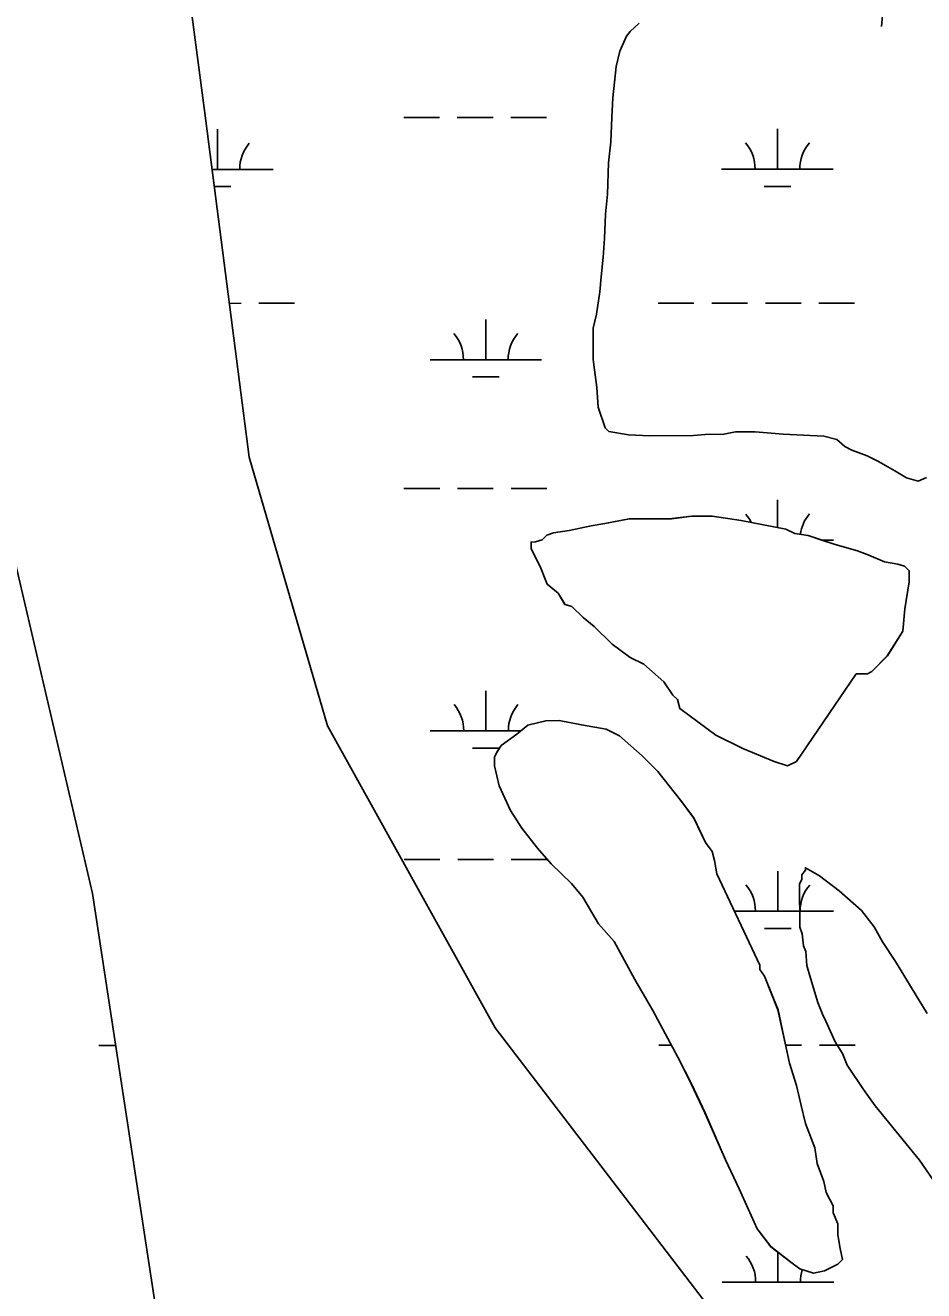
# Model space of a CAD drawing. Extents: x 3279314 to 3317160, y 734079 to 759431.
# Drawn here: x 3305347 to 3306152, y 743496 to 744631 of the extents above; entities that cross this region are included whole.
import ezdxf

# ---------------------------------------------------------------- set-up
doc = ezdxf.new("R2010")
doc.units = 0
for name, color, linetype in [('V-ROAD-CNTR', 7, 'Continuous'), ('V-SITE-VEGE', 7, 'Continuous'), ('V-TOPO-SHOR', 7, 'Continuous'), ('V-WETL-SWMP', 7, 'Continuous')]:
    doc.layers.add(name, color=color, linetype=linetype)

msp = doc.modelspace()

# ---------------------------------------------------------------- linework, layer by layer
at = {"layer": 'V-ROAD-CNTR'}
msp.add_lwpolyline([(3306114.1, 744629.3), (3306127.5, 744779.2), (3306177.7, 745159), (3306221, 745644), (3306256.4, 746105.9), (3306293.1, 746518.4), (3306290.9, 746562.5)], dxfattribs=at)
at = {"layer": 'V-SITE-VEGE'}
for points in [[(3306154.4, 744225), (3306147.1, 744221.9), (3306136.7, 744224.9), (3306126.2, 744231.1), (3306111.6, 744239.4), (3306101.2, 744244.6), (3306087.6, 744249.7), (3306081.3, 744252.8), (3306074, 744259), (3306062.5, 744262.1), (3306026, 744264), (3306001, 744266), (3305983.3, 744265.9), (3305972.9, 744263.8), (3305956.2, 744263.7), (3305945.8, 744262.6), (3305906.2, 744262.4), (3305887.5, 744263.3), (3305869.7, 744266.4), (3305866.6, 744269.5), (3305860.2, 744288.2), (3305859.1, 744305.9), (3305857, 744321.6), (3305855.9, 744330.9), (3305855.7, 744359.1), (3305858.8, 744371.6), (3305861.8, 744391.4), (3305862.8, 744404.9), (3305864.8, 744422.7), (3305865.8, 744439.4), (3305866.7, 744461.2), (3305868.7, 744479), (3305869.6, 744507.1), (3305871.6, 744525.9), (3305872.5, 744547.8), (3305873.5, 744565.5), (3305876.5, 744593.6), (3305879.6, 744607.2), (3305885.7, 744620.8), (3305888.8, 744625), (3305897.1, 744632.3)], [(3306166.1, 743587.1), (3306148.3, 743613.1), (3306108.5, 743661.8), (3306098, 743676.4), (3306083.3, 743698.2), (3306079.1, 743708.6), (3306072.8, 743719), (3306064.3, 743737.7), (3306061.2, 743743.9), (3306057, 743754.3), (3306050.6, 743776.2), (3306047.4, 743787.6), (3306046.3, 743800.1), (3306044.2, 743805.3), (3306043.1, 743815.8), (3306041, 743822), (3306040.8, 743860.6), (3306042.9, 743864.7), (3306042.9, 743868.9), (3306046, 743873.1), (3306046, 743875.2), (3306058.5, 743867.9), (3306076.3, 743854.5), (3306096.2, 743836.9), (3306107.7, 743822.3), (3306115.1, 743808.8), (3306126.6, 743791.1), (3306144.5, 743762.1), (3306155, 743744.4)]]:
    msp.add_lwpolyline(points, dxfattribs=at)
at = {"layer": 'V-TOPO-SHOR'}
for points in [[(3306037.9, 743970.5), (3306030, 743966.4), (3306017.9, 743970.3), (3305989.8, 743982.2), (3305965.6, 743994), (3305941.5, 744011.9), (3305933.4, 744017.9), (3305931.4, 744025.9), (3305927.3, 744029.8), (3305919.2, 744041.8), (3305901.1, 744057.7), (3305889, 744063.6), (3305872.9, 744075.6), (3305856.8, 744091.5), (3305846.7, 744099.4), (3305836.6, 744109.4), (3305830.6, 744111.3), (3305824.5, 744121.3), (3305814.4, 744129.3), (3305808.3, 744145.3), (3305800.2, 744161.2), (3305800.1, 744167.2), (3305804.1, 744167.3), (3305810.1, 744169.3), (3305814.1, 744173.3), (3305820.1, 744175.4), (3305834.1, 744177.5), (3305854.1, 744181.6), (3305866.1, 744183.7), (3305888.2, 744187.9), (3305916.2, 744188.1), (3305926.2, 744188.2), (3305944.2, 744190.3), (3305962.3, 744190.4), (3305988.4, 744186.6), (3306008.4, 744182.7), (3306028.5, 744178.8), (3306036.5, 744174.9), (3306048.6, 744173), (3306060.6, 744169), (3306072.7, 744165.1), (3306092.8, 744159.2), (3306102.8, 744155.3), (3306116.9, 744149.4), (3306128.9, 744147.5), (3306134.9, 744145.5), (3306139, 744141.5), (3306139, 744131.5), (3306135.2, 744107.4), (3306133.3, 744087.4), (3306119.5, 744065.2), (3306111.5, 744057.2), (3306105.5, 744051.1), (3306101.5, 744049.1), (3306095.5, 744049), (3306091.5, 744049), (3306037.9, 743970.5)], [(3306005.1, 743787.9), (3306005.2, 743783.9), (3306009.2, 743777.9), (3306017.4, 743757.9), (3306021.5, 743747.9), (3306027.7, 743717.9), (3306031.8, 743699.9), (3306038, 743679.9), (3306042.1, 743661.9), (3306046.2, 743645.9), (3306054.4, 743623.9), (3306056.5, 743609.9), (3306062.6, 743593.9), (3306064.7, 743583.9), (3306070.8, 743571.9), (3306070.8, 743565.9), (3306074.9, 743555.9), (3306075, 743545.9), (3306077, 743533.9), (3306079.1, 743523.9), (3306075.1, 743519.8), (3306063.1, 743513.7), (3306053.1, 743511.7), (3306041.1, 743515.6), (3306033, 743521.6), (3306014.9, 743535.5), (3306002.8, 743551.4), (3305986.5, 743587.4), (3305974.3, 743613.3), (3305956, 743655.3), (3305943.8, 743681.3), (3305931.6, 743705.2), (3305909.2, 743747.2), (3305893, 743775.1), (3305874.7, 743809), (3305860.6, 743825), (3305846.4, 743848.9), (3305836.3, 743860.9), (3305818.1, 743878.8), (3305806, 743892.7), (3305791.9, 743910.7), (3305781.7, 743926.6), (3305771.6, 743948.6), (3305767.4, 743966.6), (3305767.4, 743974.6), (3305769.4, 743978.7), (3305773.3, 743984.7), (3305787.3, 743994.8), (3305797.2, 744002.9), (3305813.2, 744007), (3305825.3, 744007.1), (3305845.3, 744003.2), (3305867.4, 743999.4), (3305879.5, 743993.4), (3305899.6, 743975.5), (3305913.8, 743961.6), (3305934, 743935.7), (3305946.1, 743919.8), (3305956.3, 743897.8), (3305962.4, 743889.8), (3305964.4, 743881.8), (3305966.5, 743869.8), (3306005.1, 743787.9)]]:
    msp.add_lwpolyline(points, dxfattribs=at)
at = {"layer": 'V-WETL-SWMP'}
for p, q in [((3305477.3, 744784.7), (3305507.4, 744554.1)), ((3305477.3, 744784.7), (3305507.4, 744554.1)), ((3305507.4, 744554.1), (3305547.4, 744243.2)), ((3305507.4, 744554.1), (3305547.4, 744243.2)), ((3305686, 744547.8), (3305718, 744547.8)), ((3305734, 744547.9), (3305766, 744547.9)), ((3305782, 744547.9), (3305814, 744547.9)), ((3305519, 744501.3), (3305519, 744537.3)), ((3306020.9, 744501.6), (3306020.9, 744537.6)), ((3305514.2, 744501.3), (3305569, 744501.3)), ((3305970.9, 744501.5), (3306070.9, 744501.6)), ((3305516.1, 744485.9), (3305531, 744485.9)), ((3306008.9, 744486.1), (3306032.9, 744486.1)), ((3305529.6, 744381.2), (3305540.2, 744381.3)), ((3305556.2, 744381.3), (3305588.2, 744381.3)), ((3305914.1, 744381.4), (3305946.1, 744381.5)), ((3305962.1, 744381.5), (3305994.1, 744381.5)), ((3306010.1, 744381.5), (3306042.1, 744381.5)), ((3306058.1, 744381.5), (3306090.1, 744381.5)), ((3305759.6, 744330.6), (3305759.5, 744366.6)), ((3305709.6, 744330.6), (3305809.6, 744330.6)), ((3305407.1, 743852.1), (3305296.9, 744323.4)), ((3305407.1, 743852.1), (3305296.9, 744323.4)), ((3305747.6, 744315.2), (3305771.6, 744315.2)), ((3305547.4, 744243.2), (3305617.6, 744002.5)), ((3305547.4, 744243.2), (3305617.6, 744002.5)), ((3305686.2, 744215.2), (3305718.2, 744215.2)), ((3305734.2, 744215.2), (3305766.2, 744215.2)), ((3305782.2, 744215.2), (3305814.2, 744215.2)), ((3306021.1, 744180.3), (3306021.1, 744204.9)), ((3305834.1, 744177.5), (3305854.1, 744181.6)), ((3305834.1, 744177.5), (3305854.1, 744181.6)), ((3305854.1, 744181.6), (3305866.1, 744183.7)), ((3305854.1, 744181.6), (3305866.1, 744183.7)), ((3305866.1, 744183.7), (3305888.1, 744187.9)), ((3305866.1, 744183.7), (3305888.1, 744187.9)), ((3305888.1, 744187.9), (3305926.2, 744188.1)), ((3305888.1, 744187.9), (3305926.2, 744188.1)), ((3305926.2, 744188.1), (3305944.2, 744190.3)), ((3305926.2, 744188.1), (3305944.2, 744190.3)), ((3305944.2, 744190.3), (3305962.3, 744190.4)), ((3305944.2, 744190.3), (3305962.3, 744190.4)), ((3305962.3, 744190.4), (3305988.3, 744186.6)), ((3305962.3, 744190.4), (3305988.3, 744186.6)), ((3305988.3, 744186.6), (3306028.5, 744178.8)), ((3305988.3, 744186.6), (3306028.5, 744178.8)), ((3305810.1, 744169.3), (3305814.1, 744173.3)), ((3305810.1, 744169.3), (3305814.1, 744173.3)), ((3305814.1, 744173.3), (3305820.1, 744175.4)), ((3305814.1, 744173.3), (3305820.1, 744175.4)), ((3305820.1, 744175.4), (3305834.1, 744177.5)), ((3305820.1, 744175.4), (3305834.1, 744177.5)), ((3306028.5, 744178.8), (3306036.5, 744174.9)), ((3306028.5, 744178.8), (3306036.5, 744174.9)), ((3306036.5, 744174.9), (3306048.6, 744173)), ((3306036.5, 744174.9), (3306048.6, 744173)), ((3306048.6, 744173), (3306072.7, 744165.1)), ((3306048.6, 744173), (3306072.7, 744165.1)), ((3305569.2, 744168.7), (3305569.2, 744168.7)), ((3305800.1, 744167.2), (3305804.1, 744167.3)), ((3305800.1, 744167.2), (3305804.1, 744167.3)), ((3305800.1, 744161.2), (3305800.1, 744167.2)), ((3305800.1, 744161.2), (3305800.1, 744167.2)), ((3305808.3, 744145.2), (3305800.1, 744161.2)), ((3305808.3, 744145.2), (3305800.1, 744161.2)), ((3305804.1, 744167.3), (3305810.1, 744169.3)), ((3305804.1, 744167.3), (3305810.1, 744169.3)), ((3306061, 744168.9), (3306071.1, 744168.9)), ((3306072.7, 744165.1), (3306092.7, 744159.2)), ((3306072.7, 744165.1), (3306092.7, 744159.2)), ((3306092.7, 744159.2), (3306102.8, 744155.3)), ((3306092.7, 744159.2), (3306102.8, 744155.3)), ((3306102.8, 744155.3), (3306116.9, 744149.4)), ((3306102.8, 744155.3), (3306116.9, 744149.4)), ((3306116.9, 744149.4), (3306128.9, 744147.5)), ((3306116.9, 744149.4), (3306128.9, 744147.5)), ((3306128.9, 744147.5), (3306134.9, 744145.5)), ((3306128.9, 744147.5), (3306134.9, 744145.5)), ((3305814.4, 744129.3), (3305808.3, 744145.2)), ((3305814.4, 744129.3), (3305808.3, 744145.2)), ((3306134.9, 744145.5), (3306139, 744141.5)), ((3306134.9, 744145.5), (3306139, 744141.5)), ((3306139, 744141.5), (3306139, 744131.5)), ((3306139, 744141.5), (3306139, 744131.5)), ((3305824.5, 744121.3), (3305814.4, 744129.3)), ((3305824.5, 744121.3), (3305814.4, 744129.3)), ((3306139, 744131.5), (3306135.2, 744107.4)), ((3306139, 744131.5), (3306135.2, 744107.4)), ((3305830.5, 744111.3), (3305824.5, 744121.3)), ((3305830.5, 744111.3), (3305824.5, 744121.3)), ((3305836.6, 744109.4), (3305830.5, 744111.3)), ((3305836.6, 744109.4), (3305830.5, 744111.3)), ((3305846.7, 744099.4), (3305836.6, 744109.4)), ((3305846.7, 744099.4), (3305836.6, 744109.4)), ((3306135.2, 744107.4), (3306133.3, 744087.4)), ((3306135.2, 744107.4), (3306133.3, 744087.4)), ((3305856.7, 744091.5), (3305846.7, 744099.4)), ((3305856.7, 744091.5), (3305846.7, 744099.4)), ((3305872.9, 744075.6), (3305856.7, 744091.5)), ((3305872.9, 744075.6), (3305856.7, 744091.5)), ((3306133.3, 744087.4), (3306119.4, 744065.2)), ((3306133.3, 744087.4), (3306119.4, 744065.2)), ((3305889, 744063.6), (3305872.9, 744075.6)), ((3305889, 744063.6), (3305872.9, 744075.6)), ((3305901.1, 744057.7), (3305889, 744063.6)), ((3305901.1, 744057.7), (3305889, 744063.6)), ((3305919.2, 744041.8), (3305901.1, 744057.7)), ((3305919.2, 744041.8), (3305901.1, 744057.7)), ((3306119.4, 744065.2), (3306105.5, 744051.1)), ((3306119.4, 744065.2), (3306105.5, 744051.1)), ((3306091.5, 744049), (3306037.9, 743970.5)), ((3306091.5, 744049), (3306037.9, 743970.5)), ((3306101.5, 744049.1), (3306091.5, 744049)), ((3306101.5, 744049.1), (3306091.5, 744049)), ((3306105.5, 744051.1), (3306101.5, 744049.1)), ((3306105.5, 744051.1), (3306101.5, 744049.1)), ((3305759.7, 743997.9), (3305759.7, 744033.9)), ((3305927.3, 744029.8), (3305919.2, 744041.8)), ((3305927.3, 744029.8), (3305919.2, 744041.8)), ((3305931.3, 744025.9), (3305927.3, 744029.8)), ((3305931.3, 744025.9), (3305927.3, 744029.8)), ((3305933.4, 744017.9), (3305931.3, 744025.9)), ((3305933.4, 744017.9), (3305931.3, 744025.9)), ((3305965.6, 743994), (3305933.4, 744017.9)), ((3305965.6, 743994), (3305933.4, 744017.9)), ((3305617.6, 744002.5), (3305767.9, 743731.7)), ((3305617.6, 744002.5), (3305767.9, 743731.7)), ((3305787.3, 743994.8), (3305797.2, 744002.9)), ((3305787.3, 743994.8), (3305797.2, 744002.9)), ((3305797.2, 744002.9), (3305813.2, 744007)), ((3305797.2, 744002.9), (3305813.2, 744007)), ((3305813.2, 744007), (3305825.3, 744007.1)), ((3305813.2, 744007), (3305825.3, 744007.1)), ((3305825.3, 744007.1), (3305845.3, 744003.2)), ((3305825.3, 744007.1), (3305845.3, 744003.2)), ((3305845.3, 744003.2), (3305867.4, 743999.4)), ((3305845.3, 744003.2), (3305867.4, 743999.4)), ((3305709.7, 743997.9), (3305791.2, 743998)), ((3305773.3, 743984.7), (3305787.3, 743994.8)), ((3305773.3, 743984.7), (3305787.3, 743994.8)), ((3305867.4, 743999.4), (3305879.5, 743993.4)), ((3305867.4, 743999.4), (3305879.5, 743993.4)), ((3305879.5, 743993.4), (3305899.6, 743975.5)), ((3305879.5, 743993.4), (3305899.6, 743975.5)), ((3305989.8, 743982.2), (3305965.6, 743994)), ((3305989.8, 743982.2), (3305965.6, 743994)), ((3305747.7, 743982.5), (3305771.7, 743982.5)), ((3305767.4, 743974.6), (3305769.3, 743978.6)), ((3305767.4, 743974.6), (3305769.3, 743978.6)), ((3305769.3, 743978.6), (3305773.3, 743984.7)), ((3305769.3, 743978.6), (3305773.3, 743984.7)), ((3306017.9, 743970.3), (3305989.8, 743982.2)), ((3306017.9, 743970.3), (3305989.8, 743982.2)), ((3305767.4, 743966.6), (3305767.4, 743974.6)), ((3305767.4, 743966.6), (3305767.4, 743974.6)), ((3305771.6, 743948.6), (3305767.4, 743966.6)), ((3305771.6, 743948.6), (3305767.4, 743966.6)), ((3305899.6, 743975.5), (3305913.7, 743961.6)), ((3305899.6, 743975.5), (3305913.7, 743961.6)), ((3306029.9, 743966.4), (3306017.9, 743970.3)), ((3306029.9, 743966.4), (3306017.9, 743970.3)), ((3306037.9, 743970.5), (3306029.9, 743966.4)), ((3306037.9, 743970.5), (3306029.9, 743966.4)), ((3305913.7, 743961.6), (3305934, 743935.7)), ((3305913.7, 743961.6), (3305934, 743935.7)), ((3305781.7, 743926.6), (3305771.6, 743948.6)), ((3305781.7, 743926.6), (3305771.6, 743948.6)), ((3305934, 743935.7), (3305946.1, 743919.7)), ((3305934, 743935.7), (3305946.1, 743919.7)), ((3305791.9, 743910.7), (3305781.7, 743926.6)), ((3305791.9, 743910.7), (3305781.7, 743926.6)), ((3305806, 743892.7), (3305791.9, 743910.7)), ((3305806, 743892.7), (3305791.9, 743910.7)), ((3305946.1, 743919.7), (3305956.3, 743897.8)), ((3305946.1, 743919.7), (3305956.3, 743897.8)), ((3305956.3, 743897.8), (3305962.3, 743889.8)), ((3305956.3, 743897.8), (3305962.3, 743889.8)), ((3305818.1, 743878.8), (3305806, 743892.7)), ((3305818.1, 743878.8), (3305806, 743892.7)), ((3305962.3, 743889.8), (3305964.4, 743881.8)), ((3305962.3, 743889.8), (3305964.4, 743881.8)), ((3305686.4, 743882.5), (3305718.4, 743882.5)), ((3305734.4, 743882.5), (3305766.4, 743882.5)), ((3305782.4, 743882.5), (3305814.4, 743882.5)), ((3305836.3, 743860.9), (3305818.1, 743878.8)), ((3305836.3, 743860.9), (3305818.1, 743878.8)), ((3305964.4, 743881.8), (3305966.5, 743869.8)), ((3305964.4, 743881.8), (3305966.5, 743869.8)), ((3305966.5, 743869.8), (3306005.1, 743787.9)), ((3305966.5, 743869.8), (3306005.1, 743787.9)), ((3306021.3, 743836.2), (3306021.2, 743872.2)), ((3305846.4, 743848.9), (3305836.3, 743860.9)), ((3305846.4, 743848.9), (3305836.3, 743860.9)), ((3305477.3, 743390.8), (3305407.1, 743852.1)), ((3305477.3, 743390.8), (3305407.1, 743852.1)), ((3305860.6, 743825), (3305846.4, 743848.9)), ((3305860.6, 743825), (3305846.4, 743848.9)), ((3305982.3, 743836.2), (3306071.3, 743836.2)), ((3305874.7, 743809), (3305860.6, 743825)), ((3305874.7, 743809), (3305860.6, 743825)), ((3306009.3, 743820.8), (3306033.3, 743820.8)), ((3305893, 743775.1), (3305874.7, 743809)), ((3305893, 743775.1), (3305874.7, 743809)), ((3306005.1, 743787.9), (3306005.2, 743783.9)), ((3306005.1, 743787.9), (3306005.2, 743783.9)), ((3305909.2, 743747.1), (3305893, 743775.1)), ((3305909.2, 743747.1), (3305893, 743775.1)), ((3306005.2, 743783.9), (3306009.2, 743777.9)), ((3306005.2, 743783.9), (3306009.2, 743777.9)), ((3306009.2, 743777.9), (3306021.4, 743747.9)), ((3306009.2, 743777.9), (3306021.4, 743747.9)), ((3305931.6, 743705.2), (3305909.2, 743747.1)), ((3305931.6, 743705.2), (3305909.2, 743747.1)), ((3306021.4, 743747.9), (3306027.7, 743717.9)), ((3306021.4, 743747.9), (3306027.7, 743717.9)), ((3305767.9, 743731.7), (3305998.4, 743430.9)), ((3305767.9, 743731.7), (3305998.4, 743430.9)), ((3306027.7, 743717.9), (3306031.8, 743699.9)), ((3306027.7, 743717.9), (3306031.8, 743699.9)), ((3305412.6, 743715.8), (3305427.9, 743715.8)), ((3305914.5, 743716.1), (3305925.8, 743716.1)), ((3305943.7, 743681.3), (3305931.6, 743705.2)), ((3305943.7, 743681.3), (3305931.6, 743705.2)), ((3306028.1, 743716.2), (3306042.5, 743716.2)), ((3306058.5, 743716.2), (3306090.5, 743716.2)), ((3306031.8, 743699.9), (3306037.9, 743679.9)), ((3306031.8, 743699.9), (3306037.9, 743679.9)), ((3305955.9, 743655.3), (3305943.7, 743681.3)), ((3305955.9, 743655.3), (3305943.7, 743681.3)), ((3306037.9, 743679.9), (3306042.1, 743661.9)), ((3306037.9, 743679.9), (3306042.1, 743661.9)), ((3306042.1, 743661.9), (3306046.2, 743645.9)), ((3306042.1, 743661.9), (3306046.2, 743645.9)), ((3305974.3, 743613.3), (3305955.9, 743655.3)), ((3305974.3, 743613.3), (3305955.9, 743655.3)), ((3306046.2, 743645.9), (3306054.4, 743623.9)), ((3306046.2, 743645.9), (3306054.4, 743623.9)), ((3306054.4, 743623.9), (3306056.5, 743609.9)), ((3306054.4, 743623.9), (3306056.5, 743609.9)), ((3305986.5, 743587.4), (3305974.3, 743613.3)), ((3305986.5, 743587.4), (3305974.3, 743613.3)), ((3306056.5, 743609.9), (3306062.6, 743593.9)), ((3306056.5, 743609.9), (3306062.6, 743593.9)), ((3306062.6, 743593.9), (3306064.7, 743583.9)), ((3306062.6, 743593.9), (3306064.7, 743583.9)), ((3306002.8, 743551.4), (3305986.5, 743587.4)), ((3306002.8, 743551.4), (3305986.5, 743587.4)), ((3306064.7, 743583.9), (3306070.8, 743571.9)), ((3306064.7, 743583.9), (3306070.8, 743571.9)), ((3306070.8, 743571.9), (3306070.8, 743565.9)), ((3306070.8, 743571.9), (3306070.8, 743565.9)), ((3306070.8, 743565.9), (3306074.9, 743555.9)), ((3306070.8, 743565.9), (3306074.9, 743555.9)), ((3306014.9, 743535.4), (3306002.8, 743551.4)), ((3306014.9, 743535.4), (3306002.8, 743551.4)), ((3306074.9, 743555.9), (3306074.9, 743545.9)), ((3306074.9, 743555.9), (3306074.9, 743545.9)), ((3306033, 743521.5), (3306014.9, 743535.4)), ((3306033, 743521.5), (3306014.9, 743535.4)), ((3306074.9, 743545.9), (3306077, 743533.9)), ((3306074.9, 743545.9), (3306077, 743533.9)), ((3306021.4, 743503.5), (3306021.4, 743530.5)), ((3306079.1, 743523.9), (3306075.1, 743519.8)), ((3306079.1, 743523.9), (3306075.1, 743519.8)), ((3306077, 743533.9), (3306079.1, 743523.9)), ((3306077, 743533.9), (3306079.1, 743523.9)), ((3306041.1, 743515.6), (3306033, 743521.5)), ((3306041.1, 743515.6), (3306033, 743521.5)), ((3306053.1, 743511.7), (3306041.1, 743515.6)), ((3306053.1, 743511.7), (3306041.1, 743515.6)), ((3306063.1, 743513.7), (3306053.1, 743511.7)), ((3306063.1, 743513.7), (3306053.1, 743511.7)), ((3306075.1, 743519.8), (3306063.1, 743513.7)), ((3306075.1, 743519.8), (3306063.1, 743513.7)), ((3305971.4, 743503.5), (3306071.4, 743503.6))]:
    msp.add_line(p, q, dxfattribs=at)
for centre, start, end in [((3305574.2, 744501.8), 139.2573, 180.801), ((3305965.7, 744502), 359.2573, 40.801), ((3306076.2, 744502.1), 139.2573, 180.801), ((3305704.3, 744331.1), 359.2573, 40.801), ((3305814.8, 744331.1), 139.2573, 180.801), ((3305965.8, 744169.3), 26.0157, 40.801), ((3306076.3, 744169.4), 139.2573, 172.3323), ((3305704.5, 743998.4), 359.2573, 40.801), ((3305815, 743998.5), 139.2573, 180.801), ((3305966, 743836.7), 359.2573, 40.801), ((3306076.5, 743836.7), 139.2573, 180.801), ((3305966.2, 743504), 359.2573, 40.801), ((3306076.7, 743504), 162.0331, 180.801)]:
    msp.add_arc(centre, 35.2, start, end, dxfattribs=at)

doc.saveas('drawing.dxf')
